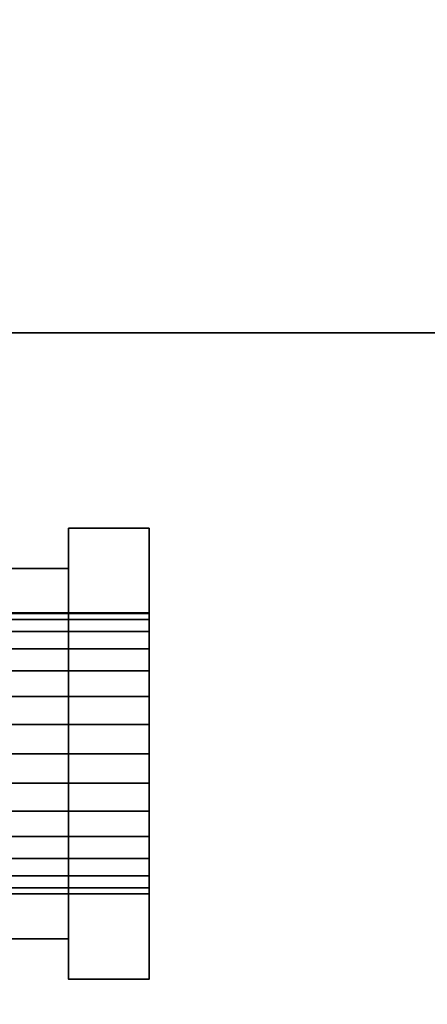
# Model space of a CAD drawing. Header units: millimetres. Extents: x -508 to 6708, y -110 to 248.
# Tile 968 of 1056: x 1865 to 1875, y -22 to 2. Entities that reach past the tile are written whole.
import ezdxf

# ---------------------------------------------------------------- set-up
doc = ezdxf.new("R2010")
doc.units = ezdxf.units.MM
doc.layers.add('151', color=7, linetype='Continuous', true_color=0xffffff)

# ---------------------------------------------------------------- blocks, each defined once
blk = doc.blocks.new('UG_SURFACE_002')
at = {"layer": '151', "color": 252, "linetype": 'Continuous', "lineweight": 35}
for points in [[(2057.5, -5.3, 2215.25), (2057.5, 229.4, 2215.25), (942.5, 229.4, 2215.25), (942.5, -5.3, 2215.25)], [(1092.5, -5.3, 2065.25), (1092.5, 229.4, 2065.25), (1907.5, 229.4, 2065.25), (1907.5, -5.3, 2065.25)], [(2057.5, -5.3, 2215.25), (942.5, -5.3, 2215.25), (1092.5, -5.3, 2065.25), (1907.5, -5.3, 2065.25)]]:
    blk.add_3dface(points, dxfattribs=at)
blk = doc.blocks.new('UG_SURFACE_039')
at = {"layer": '151', "color": 18, "linetype": 'Continuous', "lineweight": 35}
for points in [[(1858.5, -20.35, 29.1), (1866, -20.35, 29.1), (1866, -11.15, 29.1), (1858.5, -11.15, 29.1)], [(1858.5, -11.15, 29.1), (1866, -11.15, 29.1), (1866, -11.15, 20.3), (1858.5, -11.15, 20.3)], [(1858.5, -11.15, 20.3), (1866, -11.15, 20.3), (1866, -20.35, 20.3), (1858.5, -20.35, 20.3)], [(1858.5, -20.35, 20.3), (1858.5, -20.35, 29.1), (1858.5, -11.15, 29.1), (1858.5, -11.15, 20.3)], [(1866, -11.15, 20.3), (1866, -11.15, 29.1), (1866, -12.269, 25.066), (1866, -12.25, 24.7)], [(1866, -11.15, 29.1), (1866, -12.719, 26.45), (1866, -12.269, 25.066)], [(1866, -12.25, 24.7), (1866, -12.421, 23.618), (1866, -11.15, 20.3)], [(1866, -12.421, 23.618), (1866, -13.149, 22.358), (1866, -11.15, 20.3)], [(1866, -11.15, 29.1), (1866, -15.022, 28.124), (1866, -13.693, 27.532)], [(1866, -13.693, 27.532), (1866, -12.719, 26.45), (1866, -11.15, 29.1)], [(1866, -11.15, 20.3), (1866, -14.326, 21.503), (1866, -15.75, 21.2)], [(1866, -16.478, 28.124), (1866, -15.022, 28.124), (1866, -11.15, 29.1), (1866, -20.35, 29.1)], [(1866, -13.149, 22.358), (1866, -14.326, 21.503), (1866, -11.15, 20.3)], [(1866, -15.75, 21.2), (1866, -20.35, 20.3), (1866, -11.15, 20.3)], [(1861, -12.421, 23.618), (1861, -12.25, 24.7), (1861, -12.269, 25.066), (1861, -15.75, 24.7)], [(1866, -12.25, 24.7), (1866, -12.269, 25.066), (1861, -12.269, 25.066), (1861, -12.25, 24.7)], [(1861, -12.25, 24.7), (1861, -12.421, 23.618), (1866, -12.421, 23.618), (1866, -12.25, 24.7)], [(1861, -15.75, 24.7), (1861, -12.269, 25.066), (1861, -12.719, 26.45), (1861, -13.693, 27.532)], [(1866, -12.719, 26.45), (1861, -12.719, 26.45), (1861, -12.269, 25.066), (1866, -12.269, 25.066)], [(1861, -14.326, 21.503), (1861, -13.149, 22.358), (1861, -12.421, 23.618), (1861, -15.75, 24.7)], [(1866, -12.421, 23.618), (1861, -12.421, 23.618), (1861, -13.149, 22.358), (1866, -13.149, 22.358)], [(1866, -13.693, 27.532), (1861, -13.693, 27.532), (1861, -12.719, 26.45), (1866, -12.719, 26.45)], [(1866, -13.149, 22.358), (1861, -13.149, 22.358), (1861, -14.326, 21.503), (1866, -14.326, 21.503)], [(1861, -13.693, 27.532), (1861, -15.022, 28.124), (1861, -16.478, 28.124), (1861, -15.75, 24.7)], [(1866, -15.022, 28.124), (1861, -15.022, 28.124), (1861, -13.693, 27.532), (1866, -13.693, 27.532)], [(1861, -17.174, 21.503), (1861, -15.75, 21.2), (1861, -14.326, 21.503), (1861, -15.75, 24.7)], [(1866, -14.326, 21.503), (1861, -14.326, 21.503), (1861, -15.75, 21.2), (1866, -15.75, 21.2)], [(1866, -16.478, 28.124), (1861, -16.478, 28.124), (1861, -15.022, 28.124), (1866, -15.022, 28.124)], [(1861, -16.478, 28.124), (1861, -17.807, 27.532), (1861, -18.781, 26.45), (1861, -15.75, 24.7)], [(1861, -18.781, 26.45), (1861, -19.231, 25.066), (1861, -19.079, 23.618), (1861, -15.75, 24.7)], [(1861, -19.079, 23.618), (1861, -18.351, 22.358), (1861, -17.174, 21.503), (1861, -15.75, 24.7)], [(1866, -15.75, 21.2), (1861, -15.75, 21.2), (1861, -17.174, 21.503), (1866, -17.174, 21.503)], [(1866, -20.35, 20.3), (1866, -15.75, 21.2), (1866, -17.174, 21.503)], [(1866, -17.807, 27.532), (1861, -17.807, 27.532), (1861, -16.478, 28.124), (1866, -16.478, 28.124)], [(1866, -17.807, 27.532), (1866, -16.478, 28.124), (1866, -20.35, 29.1)], [(1866, -17.174, 21.503), (1861, -17.174, 21.503), (1861, -18.351, 22.358), (1866, -18.351, 22.358)], [(1866, -20.35, 20.3), (1866, -17.174, 21.503), (1866, -18.351, 22.358)], [(1866, -18.781, 26.45), (1861, -18.781, 26.45), (1861, -17.807, 27.532), (1866, -17.807, 27.532)], [(1866, -20.35, 29.1), (1866, -18.781, 26.45), (1866, -17.807, 27.532)], [(1866, -18.351, 22.358), (1861, -18.351, 22.358), (1861, -19.079, 23.618), (1866, -19.079, 23.618)], [(1866, -18.351, 22.358), (1866, -19.079, 23.618), (1866, -20.35, 20.3)], [(1866, -19.231, 25.066), (1861, -19.231, 25.066), (1861, -18.781, 26.45), (1866, -18.781, 26.45)], [(1866, -20.35, 29.1), (1866, -19.231, 25.066), (1866, -18.781, 26.45)], [(1866, -19.079, 23.618), (1861, -19.079, 23.618), (1861, -19.231, 25.066), (1866, -19.231, 25.066)], [(1866, -19.079, 23.618), (1866, -19.231, 25.066), (1866, -20.35, 29.1), (1866, -20.35, 20.3)], [(1858.5, -20.35, 20.3), (1866, -20.35, 20.3), (1866, -20.35, 29.1), (1858.5, -20.35, 29.1)]]:
    blk.add_3dface(points, dxfattribs=at)
blk = doc.blocks.new('UG_SURFACE_040')
at = {"layer": '151', "color": 18, "linetype": 'Continuous', "lineweight": 35}
for points in [[(1866, -10.15, 30.1), (1866, -10.15, 9.1), (1866, -12.269, 24.334), (1866, -12.25, 24.7)], [(1866, -10.15, 9.1), (1866, -12.719, 22.95), (1866, -12.269, 24.334)], [(1866, -12.25, 24.7), (1866, -12.421, 25.782), (1866, -10.15, 30.1)], [(1866, -12.421, 25.782), (1866, -13.149, 27.042), (1866, -10.15, 30.1)], [(1866, -10.15, 9.1), (1866, -15.022, 21.276), (1866, -13.693, 21.868)], [(1866, -13.693, 21.868), (1866, -12.719, 22.95), (1866, -10.15, 9.1)], [(1866, -16.478, 21.276), (1866, -15.022, 21.276), (1866, -10.15, 9.1), (1866, -21.35, 9.1)], [(1866, -13.149, 27.042), (1866, -14.326, 27.897), (1866, -10.15, 30.1)], [(1866, -14.326, 27.897), (1866, -15.75, 28.2), (1866, -21.35, 30.1), (1866, -10.15, 30.1)], [(1866, -10.15, 9.1), (1868, -10.15, 9.1), (1868, -21.35, 9.1), (1866, -21.35, 9.1)], [(1866, -10.15, 30.1), (1868, -10.15, 30.1), (1868, -10.15, 9.1), (1866, -10.15, 9.1)], [(1866, -21.35, 30.1), (1868, -21.35, 30.1), (1868, -10.15, 30.1), (1866, -10.15, 30.1)], [(1868, -10.15, 30.1), (1868, -12.421, 25.782), (1868, -12.25, 24.7)], [(1868, -12.25, 24.7), (1868, -12.269, 24.334), (1868, -10.15, 9.1), (1868, -10.15, 30.1)], [(1868, -10.15, 30.1), (1868, -13.149, 27.042), (1868, -12.421, 25.782)], [(1868, -10.15, 9.1), (1868, -12.719, 22.95), (1868, -13.693, 21.868)], [(1868, -10.15, 30.1), (1868, -14.326, 27.897), (1868, -13.149, 27.042)], [(1868, -12.269, 24.334), (1868, -12.719, 22.95), (1868, -10.15, 9.1)], [(1868, -15.75, 28.2), (1868, -14.326, 27.897), (1868, -10.15, 30.1), (1868, -21.35, 30.1)], [(1868, -21.35, 9.1), (1868, -10.15, 9.1), (1868, -15.022, 21.276), (1868, -16.478, 21.276)], [(1868, -13.693, 21.868), (1868, -15.022, 21.276), (1868, -10.15, 9.1)], [(1866, -12.25, 24.7), (1866, -12.269, 24.334), (1868, -12.269, 24.334), (1868, -12.25, 24.7)], [(1868, -12.25, 24.7), (1868, -12.421, 25.782), (1866, -12.421, 25.782), (1866, -12.25, 24.7)], [(1866, -12.719, 22.95), (1868, -12.719, 22.95), (1868, -12.269, 24.334), (1866, -12.269, 24.334)], [(1866, -12.421, 25.782), (1868, -12.421, 25.782), (1868, -13.149, 27.042), (1866, -13.149, 27.042)], [(1866, -13.693, 21.868), (1868, -13.693, 21.868), (1868, -12.719, 22.95), (1866, -12.719, 22.95)], [(1866, -13.149, 27.042), (1868, -13.149, 27.042), (1868, -14.326, 27.897), (1866, -14.326, 27.897)], [(1866, -15.022, 21.276), (1868, -15.022, 21.276), (1868, -13.693, 21.868), (1866, -13.693, 21.868)], [(1866, -14.326, 27.897), (1868, -14.326, 27.897), (1868, -15.75, 28.2), (1866, -15.75, 28.2)], [(1866, -16.478, 21.276), (1868, -16.478, 21.276), (1868, -15.022, 21.276), (1866, -15.022, 21.276)], [(1866, -15.75, 28.2), (1868, -15.75, 28.2), (1868, -17.174, 27.897), (1866, -17.174, 27.897)], [(1866, -21.35, 30.1), (1866, -15.75, 28.2), (1866, -17.174, 27.897)], [(1868, -17.174, 27.897), (1868, -15.75, 28.2), (1868, -21.35, 30.1)], [(1866, -17.807, 21.868), (1868, -17.807, 21.868), (1868, -16.478, 21.276), (1866, -16.478, 21.276)], [(1866, -17.807, 21.868), (1866, -16.478, 21.276), (1866, -21.35, 9.1)], [(1868, -21.35, 9.1), (1868, -16.478, 21.276), (1868, -17.807, 21.868)], [(1866, -17.174, 27.897), (1868, -17.174, 27.897), (1868, -18.351, 27.042), (1866, -18.351, 27.042)], [(1866, -17.174, 27.897), (1866, -18.351, 27.042), (1866, -21.35, 30.1)], [(1868, -21.35, 30.1), (1868, -18.351, 27.042), (1868, -17.174, 27.897)], [(1866, -18.781, 22.95), (1868, -18.781, 22.95), (1868, -17.807, 21.868), (1866, -17.807, 21.868)], [(1866, -21.35, 9.1), (1866, -18.781, 22.95), (1866, -17.807, 21.868)], [(1868, -17.807, 21.868), (1868, -18.781, 22.95), (1868, -21.35, 9.1)], [(1866, -18.351, 27.042), (1868, -18.351, 27.042), (1868, -19.079, 25.782), (1866, -19.079, 25.782)], [(1866, -21.35, 30.1), (1866, -18.351, 27.042), (1866, -19.079, 25.782)], [(1868, -19.079, 25.782), (1868, -18.351, 27.042), (1868, -21.35, 30.1)], [(1866, -19.231, 24.334), (1868, -19.231, 24.334), (1868, -18.781, 22.95), (1866, -18.781, 22.95)], [(1866, -21.35, 9.1), (1866, -19.231, 24.334), (1866, -18.781, 22.95)], [(1868, -18.781, 22.95), (1868, -19.231, 24.334), (1868, -21.35, 30.1), (1868, -21.35, 9.1)], [(1866, -19.079, 25.782), (1868, -19.079, 25.782), (1868, -19.231, 24.334), (1866, -19.231, 24.334)], [(1866, -19.079, 25.782), (1866, -19.231, 24.334), (1866, -21.35, 9.1), (1866, -21.35, 30.1)], [(1868, -21.35, 30.1), (1868, -19.231, 24.334), (1868, -19.079, 25.782)], [(1866, -21.35, 9.1), (1868, -21.35, 9.1), (1868, -21.35, 30.1), (1866, -21.35, 30.1)]]:
    blk.add_3dface(points, dxfattribs=at)
blk = doc.blocks.new('UG_SURFACE_053')
at = {"layer": '151', "color": 18, "linetype": 'Continuous', "lineweight": 35}
for points in [[(1858.5, -20.35, 29.1), (1866, -20.35, 29.1), (1866, -11.15, 29.1), (1858.5, -11.15, 29.1)], [(1858.5, -11.15, 29.1), (1866, -11.15, 29.1), (1866, -11.15, 20.3), (1858.5, -11.15, 20.3)], [(1858.5, -11.15, 20.3), (1866, -11.15, 20.3), (1866, -20.35, 20.3), (1858.5, -20.35, 20.3)], [(1858.5, -20.35, 20.3), (1858.5, -20.35, 29.1), (1858.5, -11.15, 29.1), (1858.5, -11.15, 20.3)], [(1866, -11.15, 20.3), (1866, -11.15, 29.1), (1866, -12.269, 25.066), (1866, -12.25, 24.7)], [(1866, -11.15, 29.1), (1866, -12.719, 26.45), (1866, -12.269, 25.066)], [(1866, -12.25, 24.7), (1866, -12.421, 23.618), (1866, -11.15, 20.3)], [(1866, -12.421, 23.618), (1866, -13.149, 22.358), (1866, -11.15, 20.3)], [(1866, -11.15, 29.1), (1866, -15.022, 28.124), (1866, -13.693, 27.532)], [(1866, -13.693, 27.532), (1866, -12.719, 26.45), (1866, -11.15, 29.1)], [(1866, -11.15, 20.3), (1866, -14.326, 21.503), (1866, -15.75, 21.2)], [(1866, -16.478, 28.124), (1866, -15.022, 28.124), (1866, -11.15, 29.1), (1866, -20.35, 29.1)], [(1866, -13.149, 22.358), (1866, -14.326, 21.503), (1866, -11.15, 20.3)], [(1866, -15.75, 21.2), (1866, -20.35, 20.3), (1866, -11.15, 20.3)], [(1861, -12.421, 23.618), (1861, -12.25, 24.7), (1861, -12.269, 25.066), (1861, -15.75, 24.7)], [(1866, -12.25, 24.7), (1866, -12.269, 25.066), (1861, -12.269, 25.066), (1861, -12.25, 24.7)], [(1861, -12.25, 24.7), (1861, -12.421, 23.618), (1866, -12.421, 23.618), (1866, -12.25, 24.7)], [(1861, -15.75, 24.7), (1861, -12.269, 25.066), (1861, -12.719, 26.45), (1861, -13.693, 27.532)], [(1866, -12.719, 26.45), (1861, -12.719, 26.45), (1861, -12.269, 25.066), (1866, -12.269, 25.066)], [(1861, -14.326, 21.503), (1861, -13.149, 22.358), (1861, -12.421, 23.618), (1861, -15.75, 24.7)], [(1866, -12.421, 23.618), (1861, -12.421, 23.618), (1861, -13.149, 22.358), (1866, -13.149, 22.358)], [(1866, -13.693, 27.532), (1861, -13.693, 27.532), (1861, -12.719, 26.45), (1866, -12.719, 26.45)], [(1866, -13.149, 22.358), (1861, -13.149, 22.358), (1861, -14.326, 21.503), (1866, -14.326, 21.503)], [(1861, -13.693, 27.532), (1861, -15.022, 28.124), (1861, -16.478, 28.124), (1861, -15.75, 24.7)], [(1866, -15.022, 28.124), (1861, -15.022, 28.124), (1861, -13.693, 27.532), (1866, -13.693, 27.532)], [(1861, -17.174, 21.503), (1861, -15.75, 21.2), (1861, -14.326, 21.503), (1861, -15.75, 24.7)], [(1866, -14.326, 21.503), (1861, -14.326, 21.503), (1861, -15.75, 21.2), (1866, -15.75, 21.2)], [(1866, -16.478, 28.124), (1861, -16.478, 28.124), (1861, -15.022, 28.124), (1866, -15.022, 28.124)], [(1861, -16.478, 28.124), (1861, -17.807, 27.532), (1861, -18.781, 26.45), (1861, -15.75, 24.7)], [(1861, -18.781, 26.45), (1861, -19.231, 25.066), (1861, -19.079, 23.618), (1861, -15.75, 24.7)], [(1861, -19.079, 23.618), (1861, -18.351, 22.358), (1861, -17.174, 21.503), (1861, -15.75, 24.7)], [(1866, -15.75, 21.2), (1861, -15.75, 21.2), (1861, -17.174, 21.503), (1866, -17.174, 21.503)], [(1866, -20.35, 20.3), (1866, -15.75, 21.2), (1866, -17.174, 21.503)], [(1866, -17.807, 27.532), (1861, -17.807, 27.532), (1861, -16.478, 28.124), (1866, -16.478, 28.124)], [(1866, -17.807, 27.532), (1866, -16.478, 28.124), (1866, -20.35, 29.1)], [(1866, -17.174, 21.503), (1861, -17.174, 21.503), (1861, -18.351, 22.358), (1866, -18.351, 22.358)], [(1866, -20.35, 20.3), (1866, -17.174, 21.503), (1866, -18.351, 22.358)], [(1866, -18.781, 26.45), (1861, -18.781, 26.45), (1861, -17.807, 27.532), (1866, -17.807, 27.532)], [(1866, -20.35, 29.1), (1866, -18.781, 26.45), (1866, -17.807, 27.532)], [(1866, -18.351, 22.358), (1861, -18.351, 22.358), (1861, -19.079, 23.618), (1866, -19.079, 23.618)], [(1866, -18.351, 22.358), (1866, -19.079, 23.618), (1866, -20.35, 20.3)], [(1866, -19.231, 25.066), (1861, -19.231, 25.066), (1861, -18.781, 26.45), (1866, -18.781, 26.45)], [(1866, -20.35, 29.1), (1866, -19.231, 25.066), (1866, -18.781, 26.45)], [(1866, -19.079, 23.618), (1861, -19.079, 23.618), (1861, -19.231, 25.066), (1866, -19.231, 25.066)], [(1866, -19.079, 23.618), (1866, -19.231, 25.066), (1866, -20.35, 29.1), (1866, -20.35, 20.3)], [(1858.5, -20.35, 20.3), (1866, -20.35, 20.3), (1866, -20.35, 29.1), (1858.5, -20.35, 29.1)]]:
    blk.add_3dface(points, dxfattribs=at)
blk = doc.blocks.new('UG_SURFACE_054')
at = {"layer": '151', "color": 18, "linetype": 'Continuous', "lineweight": 35}
for points in [[(1866, -10.15, 30.1), (1866, -10.15, 9.1), (1866, -12.269, 24.334), (1866, -12.25, 24.7)], [(1866, -10.15, 9.1), (1866, -12.719, 22.95), (1866, -12.269, 24.334)], [(1866, -12.25, 24.7), (1866, -12.421, 25.782), (1866, -10.15, 30.1)], [(1866, -12.421, 25.782), (1866, -13.149, 27.042), (1866, -10.15, 30.1)], [(1866, -10.15, 9.1), (1866, -15.022, 21.276), (1866, -13.693, 21.868)], [(1866, -13.693, 21.868), (1866, -12.719, 22.95), (1866, -10.15, 9.1)], [(1866, -16.478, 21.276), (1866, -15.022, 21.276), (1866, -10.15, 9.1), (1866, -21.35, 9.1)], [(1866, -13.149, 27.042), (1866, -14.326, 27.897), (1866, -10.15, 30.1)], [(1866, -14.326, 27.897), (1866, -15.75, 28.2), (1866, -21.35, 30.1), (1866, -10.15, 30.1)], [(1866, -10.15, 9.1), (1868, -10.15, 9.1), (1868, -21.35, 9.1), (1866, -21.35, 9.1)], [(1866, -10.15, 30.1), (1868, -10.15, 30.1), (1868, -10.15, 9.1), (1866, -10.15, 9.1)], [(1866, -21.35, 30.1), (1868, -21.35, 30.1), (1868, -10.15, 30.1), (1866, -10.15, 30.1)], [(1868, -10.15, 30.1), (1868, -12.421, 25.782), (1868, -12.25, 24.7)], [(1868, -12.25, 24.7), (1868, -12.269, 24.334), (1868, -10.15, 9.1), (1868, -10.15, 30.1)], [(1868, -10.15, 30.1), (1868, -13.149, 27.042), (1868, -12.421, 25.782)], [(1868, -10.15, 9.1), (1868, -12.719, 22.95), (1868, -13.693, 21.868)], [(1868, -10.15, 30.1), (1868, -14.326, 27.897), (1868, -13.149, 27.042)], [(1868, -12.269, 24.334), (1868, -12.719, 22.95), (1868, -10.15, 9.1)], [(1868, -15.75, 28.2), (1868, -14.326, 27.897), (1868, -10.15, 30.1), (1868, -21.35, 30.1)], [(1868, -21.35, 9.1), (1868, -10.15, 9.1), (1868, -15.022, 21.276), (1868, -16.478, 21.276)], [(1868, -13.693, 21.868), (1868, -15.022, 21.276), (1868, -10.15, 9.1)], [(1866, -12.25, 24.7), (1866, -12.269, 24.334), (1868, -12.269, 24.334), (1868, -12.25, 24.7)], [(1868, -12.25, 24.7), (1868, -12.421, 25.782), (1866, -12.421, 25.782), (1866, -12.25, 24.7)], [(1866, -12.719, 22.95), (1868, -12.719, 22.95), (1868, -12.269, 24.334), (1866, -12.269, 24.334)], [(1866, -12.421, 25.782), (1868, -12.421, 25.782), (1868, -13.149, 27.042), (1866, -13.149, 27.042)], [(1866, -13.693, 21.868), (1868, -13.693, 21.868), (1868, -12.719, 22.95), (1866, -12.719, 22.95)], [(1866, -13.149, 27.042), (1868, -13.149, 27.042), (1868, -14.326, 27.897), (1866, -14.326, 27.897)], [(1866, -15.022, 21.276), (1868, -15.022, 21.276), (1868, -13.693, 21.868), (1866, -13.693, 21.868)], [(1866, -14.326, 27.897), (1868, -14.326, 27.897), (1868, -15.75, 28.2), (1866, -15.75, 28.2)], [(1866, -16.478, 21.276), (1868, -16.478, 21.276), (1868, -15.022, 21.276), (1866, -15.022, 21.276)], [(1866, -15.75, 28.2), (1868, -15.75, 28.2), (1868, -17.174, 27.897), (1866, -17.174, 27.897)], [(1866, -21.35, 30.1), (1866, -15.75, 28.2), (1866, -17.174, 27.897)], [(1868, -17.174, 27.897), (1868, -15.75, 28.2), (1868, -21.35, 30.1)], [(1866, -17.807, 21.868), (1868, -17.807, 21.868), (1868, -16.478, 21.276), (1866, -16.478, 21.276)], [(1866, -17.807, 21.868), (1866, -16.478, 21.276), (1866, -21.35, 9.1)], [(1868, -21.35, 9.1), (1868, -16.478, 21.276), (1868, -17.807, 21.868)], [(1866, -17.174, 27.897), (1868, -17.174, 27.897), (1868, -18.351, 27.042), (1866, -18.351, 27.042)], [(1866, -17.174, 27.897), (1866, -18.351, 27.042), (1866, -21.35, 30.1)], [(1868, -21.35, 30.1), (1868, -18.351, 27.042), (1868, -17.174, 27.897)], [(1866, -18.781, 22.95), (1868, -18.781, 22.95), (1868, -17.807, 21.868), (1866, -17.807, 21.868)], [(1866, -21.35, 9.1), (1866, -18.781, 22.95), (1866, -17.807, 21.868)], [(1868, -17.807, 21.868), (1868, -18.781, 22.95), (1868, -21.35, 9.1)], [(1866, -18.351, 27.042), (1868, -18.351, 27.042), (1868, -19.079, 25.782), (1866, -19.079, 25.782)], [(1866, -21.35, 30.1), (1866, -18.351, 27.042), (1866, -19.079, 25.782)], [(1868, -19.079, 25.782), (1868, -18.351, 27.042), (1868, -21.35, 30.1)], [(1866, -19.231, 24.334), (1868, -19.231, 24.334), (1868, -18.781, 22.95), (1866, -18.781, 22.95)], [(1866, -21.35, 9.1), (1866, -19.231, 24.334), (1866, -18.781, 22.95)], [(1868, -18.781, 22.95), (1868, -19.231, 24.334), (1868, -21.35, 30.1), (1868, -21.35, 9.1)], [(1866, -19.079, 25.782), (1868, -19.079, 25.782), (1868, -19.231, 24.334), (1866, -19.231, 24.334)], [(1866, -19.079, 25.782), (1866, -19.231, 24.334), (1866, -21.35, 9.1), (1866, -21.35, 30.1)], [(1868, -21.35, 30.1), (1868, -19.231, 24.334), (1868, -19.079, 25.782)], [(1866, -21.35, 9.1), (1868, -21.35, 9.1), (1868, -21.35, 30.1), (1866, -21.35, 30.1)]]:
    blk.add_3dface(points, dxfattribs=at)
blk = doc.blocks.new('UG_SURFACE_146')
at = {"layer": '151', "color": 252, "linetype": 'Continuous', "lineweight": 35}
for points in [[(1829.496, -19.899, 362.418), (1829.389, -20.401, 364), (1875.214, -30.142, 364)], [(1829.496, -19.899, 291.918), (1829.389, -20.401, 293.5), (1875.214, -30.142, 293.5)], [(1875.469, -29.848, 360.764), (1829.46, -20.069, 360.764), (1829.496, -19.899, 362.418)], [(1875.469, -29.848, 290.264), (1829.46, -20.069, 290.264), (1829.496, -19.899, 291.918)], [(1875.214, -30.142, 364), (1875.466, -29.85, 363.244), (1829.496, -19.899, 362.418)], [(1829.496, -19.899, 362.418), (1875.608, -29.7, 361.582), (1875.469, -29.848, 360.764)], [(1829.496, -19.899, 362.418), (1875.608, -29.7, 362.418), (1875.608, -29.7, 361.582)], [(1875.466, -29.85, 363.244), (1875.608, -29.7, 362.418), (1829.496, -19.899, 362.418)], [(1875.214, -30.142, 293.5), (1875.467, -29.85, 292.743), (1829.496, -19.899, 291.918)], [(1829.496, -19.899, 291.918), (1875.608, -29.7, 291.077), (1875.469, -29.848, 290.264)], [(1829.496, -19.899, 291.918), (1875.608, -29.7, 291.918), (1875.608, -29.7, 291.077)], [(1875.467, -29.85, 292.743), (1875.608, -29.7, 291.918), (1829.496, -19.899, 291.918)], [(1874.936, -30.508, 359.455), (1874.883, -30.574, 359.323), (1829.287, -20.882, 359.323), (1829.46, -20.069, 360.764)], [(1874.883, -30.574, 288.823), (1829.287, -20.882, 288.823), (1829.46, -20.069, 290.264), (1875.469, -29.848, 290.264)], [(1829.46, -20.069, 360.764), (1875.469, -29.848, 360.764), (1874.936, -30.508, 359.455)], [(1829.389, -20.401, 364), (1829.158, -21.49, 365.236), (1874.523, -31.133, 365.236), (1874.951, -30.518, 364.469)], [(1875.214, -30.142, 293.5), (1829.389, -20.401, 293.5), (1829.158, -21.49, 294.736), (1874.523, -31.133, 294.736)], [(1874.951, -30.518, 364.469), (1875.214, -30.142, 364), (1829.389, -20.401, 364)], [(1874.177, -31.799, 358.346), (1829.007, -22.198, 358.346), (1829.287, -20.882, 359.323), (1874.883, -30.574, 359.323)], [(1874.177, -31.799, 287.846), (1829.007, -22.198, 287.846), (1829.287, -20.882, 288.823), (1874.883, -30.574, 288.823)], [(1829.158, -21.49, 365.236), (1828.842, -22.976, 365.913), (1873.882, -32.55, 365.913)], [(1829.158, -21.49, 294.736), (1828.842, -22.976, 295.413), (1873.882, -32.55, 295.413)], [(1873.882, -32.55, 365.913), (1874.179, -31.794, 365.652), (1829.158, -21.49, 365.236)], [(1874.179, -31.794, 365.652), (1874.523, -31.133, 365.236), (1829.158, -21.49, 365.236)], [(1873.882, -32.55, 295.413), (1874.148, -31.862, 295.184), (1829.158, -21.49, 294.736)], [(1874.148, -31.862, 295.184), (1874.523, -31.133, 294.736), (1829.158, -21.49, 294.736)]]:
    blk.add_3dface(points, dxfattribs=at)
blk = doc.blocks.new('UG_SURFACE_147')
at = {"layer": '151', "color": 252, "linetype": 'Continuous', "lineweight": 35}
for points in [[(1829.496, -19.899, 1797.418), (1829.389, -20.401, 1799), (1875.214, -30.142, 1799)], [(1829.496, -19.899, 1726.918), (1829.389, -20.401, 1728.5), (1875.214, -30.142, 1728.5)], [(1875.469, -29.848, 1795.764), (1829.46, -20.069, 1795.764), (1829.496, -19.899, 1797.418)], [(1875.469, -29.848, 1725.264), (1829.46, -20.069, 1725.264), (1829.496, -19.899, 1726.918)], [(1875.214, -30.142, 1799), (1875.466, -29.85, 1798.244), (1829.496, -19.899, 1797.418)], [(1829.496, -19.899, 1797.418), (1875.608, -29.7, 1796.582), (1875.469, -29.848, 1795.764)], [(1829.496, -19.899, 1797.418), (1875.608, -29.7, 1797.418), (1875.608, -29.7, 1796.582)], [(1875.466, -29.85, 1798.244), (1875.608, -29.7, 1797.418), (1829.496, -19.899, 1797.418)], [(1875.214, -30.142, 1728.5), (1875.467, -29.85, 1727.743), (1829.496, -19.899, 1726.918)], [(1829.496, -19.899, 1726.918), (1875.608, -29.7, 1726.077), (1875.469, -29.848, 1725.264)], [(1829.496, -19.899, 1726.918), (1875.608, -29.7, 1726.918), (1875.608, -29.7, 1726.077)], [(1875.467, -29.85, 1727.743), (1875.608, -29.7, 1726.918), (1829.496, -19.899, 1726.918)], [(1874.936, -30.508, 1794.455), (1874.883, -30.574, 1794.323), (1829.287, -20.882, 1794.323), (1829.46, -20.069, 1795.764)], [(1874.883, -30.574, 1723.823), (1829.287, -20.882, 1723.823), (1829.46, -20.069, 1725.264), (1875.469, -29.848, 1725.264)], [(1829.46, -20.069, 1795.764), (1875.469, -29.848, 1795.764), (1874.936, -30.508, 1794.455)], [(1829.389, -20.401, 1799), (1829.158, -21.49, 1800.236), (1874.523, -31.133, 1800.236), (1874.951, -30.518, 1799.469)], [(1875.214, -30.142, 1728.5), (1829.389, -20.401, 1728.5), (1829.158, -21.49, 1729.736), (1874.523, -31.133, 1729.736)], [(1874.951, -30.518, 1799.469), (1875.214, -30.142, 1799), (1829.389, -20.401, 1799)], [(1874.177, -31.799, 1793.346), (1829.007, -22.198, 1793.346), (1829.287, -20.882, 1794.323), (1874.883, -30.574, 1794.323)], [(1874.177, -31.799, 1722.846), (1829.007, -22.198, 1722.846), (1829.287, -20.882, 1723.823), (1874.883, -30.574, 1723.823)], [(1829.158, -21.49, 1800.236), (1828.842, -22.976, 1800.913), (1873.882, -32.55, 1800.913)], [(1829.158, -21.49, 1729.736), (1828.842, -22.976, 1730.413), (1873.882, -32.55, 1730.413)], [(1873.882, -32.55, 1800.913), (1874.179, -31.794, 1800.652), (1829.158, -21.49, 1800.236)], [(1874.179, -31.794, 1800.652), (1874.523, -31.133, 1800.236), (1829.158, -21.49, 1800.236)], [(1873.882, -32.55, 1730.413), (1874.148, -31.862, 1730.183), (1829.158, -21.49, 1729.736)], [(1874.148, -31.862, 1730.183), (1874.523, -31.133, 1729.736), (1829.158, -21.49, 1729.736)]]:
    blk.add_3dface(points, dxfattribs=at)
blk = doc.blocks.new('UG_SURFACE_148')
at = {"layer": '151', "color": 252, "linetype": 'Continuous', "lineweight": 35}
for points in [[(1829.496, -19.899, 1547.418), (1829.389, -20.401, 1549), (1875.214, -30.142, 1549)], [(1829.496, -19.899, 1476.918), (1829.389, -20.401, 1478.5), (1875.214, -30.142, 1478.5)], [(1875.469, -29.848, 1545.764), (1829.46, -20.069, 1545.764), (1829.496, -19.899, 1547.418)], [(1875.469, -29.848, 1475.264), (1829.46, -20.069, 1475.264), (1829.496, -19.899, 1476.918)], [(1875.214, -30.142, 1549), (1875.466, -29.85, 1548.244), (1829.496, -19.899, 1547.418)], [(1829.496, -19.899, 1547.418), (1875.608, -29.7, 1546.582), (1875.469, -29.848, 1545.764)], [(1829.496, -19.899, 1547.418), (1875.608, -29.7, 1547.418), (1875.608, -29.7, 1546.582)], [(1875.466, -29.85, 1548.244), (1875.608, -29.7, 1547.418), (1829.496, -19.899, 1547.418)], [(1875.214, -30.142, 1478.5), (1875.467, -29.85, 1477.743), (1829.496, -19.899, 1476.918)], [(1829.496, -19.899, 1476.918), (1875.608, -29.7, 1476.077), (1875.469, -29.848, 1475.264)], [(1829.496, -19.899, 1476.918), (1875.608, -29.7, 1476.918), (1875.608, -29.7, 1476.077)], [(1875.467, -29.85, 1477.743), (1875.608, -29.7, 1476.918), (1829.496, -19.899, 1476.918)], [(1874.936, -30.508, 1544.455), (1874.883, -30.574, 1544.323), (1829.287, -20.882, 1544.323), (1829.46, -20.069, 1545.764)], [(1874.883, -30.574, 1473.823), (1829.287, -20.882, 1473.823), (1829.46, -20.069, 1475.264), (1875.469, -29.848, 1475.264)], [(1829.46, -20.069, 1545.764), (1875.469, -29.848, 1545.764), (1874.936, -30.508, 1544.455)], [(1829.389, -20.401, 1549), (1829.158, -21.49, 1550.236), (1874.523, -31.133, 1550.236), (1874.951, -30.518, 1549.469)], [(1875.214, -30.142, 1478.5), (1829.389, -20.401, 1478.5), (1829.158, -21.49, 1479.736), (1874.523, -31.133, 1479.736)], [(1874.951, -30.518, 1549.469), (1875.214, -30.142, 1549), (1829.389, -20.401, 1549)], [(1874.177, -31.799, 1543.346), (1829.007, -22.198, 1543.346), (1829.287, -20.882, 1544.323), (1874.883, -30.574, 1544.323)], [(1874.177, -31.799, 1472.846), (1829.007, -22.198, 1472.846), (1829.287, -20.882, 1473.823), (1874.883, -30.574, 1473.823)], [(1829.158, -21.49, 1550.236), (1828.842, -22.976, 1550.913), (1873.882, -32.55, 1550.913)], [(1829.158, -21.49, 1479.736), (1828.842, -22.976, 1480.413), (1873.882, -32.55, 1480.413)], [(1873.882, -32.55, 1550.913), (1874.179, -31.794, 1550.652), (1829.158, -21.49, 1550.236)], [(1874.179, -31.794, 1550.652), (1874.523, -31.133, 1550.236), (1829.158, -21.49, 1550.236)], [(1873.882, -32.55, 1480.413), (1874.148, -31.862, 1480.183), (1829.158, -21.49, 1479.736)], [(1874.148, -31.862, 1480.183), (1874.523, -31.133, 1479.736), (1829.158, -21.49, 1479.736)]]:
    blk.add_3dface(points, dxfattribs=at)
blk = doc.blocks.new('UG_SURFACE_256')
at = {"layer": '151', "color": 252, "linetype": 'Continuous', "lineweight": 35}
for points in [[(1082, -5.3, 2075.25), (1918, -5.3, 2075.25), (1916.5, -5.3, 2073.75), (1083.5, -5.3, 2073.75)], [(1082, -5.3, 2075.25), (1082, -22.22, 2075.25), (1918, -22.22, 2075.25), (1918, -5.3, 2075.25)], [(1083.5, -5.3, 2073.75), (1916.5, -5.3, 2073.75), (1916.5, -22.22, 2073.75), (1083.5, -22.22, 2073.75)]]:
    blk.add_3dface(points, dxfattribs=at)

msp = doc.modelspace()

# ---------------------------------------------------------------- linework, layer by layer
at = {"layer": '151', "color": 253, "linetype": 'Continuous', "lineweight": -3}
for p, q in [((942.5, -5.3, 2215.25), (2057.5, -5.3, 2215.25)), ((1918, -5.3, 2075.25), (1082, -5.3, 2075.25)), ((1916.5, -5.3, 2073.75), (1083.5, -5.3, 2073.75)), ((1907.5, -5.3, 2065.25), (1092.5, -5.3, 2065.25)), ((1866, -10.15, 9.1), (1866, -10.15, 30.1)), ((1868, -10.15, 9.1), (1866, -10.15, 9.1)), ((1868, -10.15, 30.1), (1866, -10.15, 30.1)), ((1866, -21.35, 9.1), (1866, -10.15, 9.1)), ((1866, -10.15, 30.1), (1866, -21.35, 30.1)), ((1866, -10.15, 30.1), (1866, -21.35, 30.1)), ((1866, -10.15, 9.1), (1866, -10.15, 30.1)), ((1866, -21.35, 9.1), (1866, -10.15, 9.1)), ((1868, -10.15, 9.1), (1866, -10.15, 9.1)), ((1868, -10.15, 30.1), (1866, -10.15, 30.1)), ((1868, -10.15, 30.1), (1868, -21.35, 30.1)), ((1868, -21.35, 9.1), (1868, -10.15, 9.1)), ((1868, -10.15, 9.1), (1868, -10.15, 30.1)), ((1868, -21.35, 9.1), (1868, -10.15, 9.1)), ((1868, -10.15, 9.1), (1868, -10.15, 30.1)), ((1868, -10.15, 30.1), (1868, -21.35, 30.1)), ((1866, -11.15, 29.1), (1858.5, -11.15, 29.1)), ((1866, -11.15, 20.3), (1858.5, -11.15, 20.3)), ((1866, -11.15, 29.1), (1858.5, -11.15, 29.1)), ((1866, -11.15, 20.3), (1858.5, -11.15, 20.3)), ((1866, -11.15, 29.1), (1866, -11.15, 20.3)), ((1866, -20.35, 29.1), (1866, -11.15, 29.1)), ((1866, -11.15, 20.3), (1866, -20.35, 20.3)), ((1866, -11.15, 20.3), (1866, -20.35, 20.3)), ((1866, -11.15, 29.1), (1866, -11.15, 20.3)), ((1866, -20.35, 29.1), (1866, -11.15, 29.1)), ((1866, -20.35, 29.1), (1858.5, -20.35, 29.1)), ((1866, -20.35, 20.3), (1858.5, -20.35, 20.3)), ((1866, -20.35, 20.3), (1858.5, -20.35, 20.3)), ((1866, -20.35, 29.1), (1858.5, -20.35, 29.1)), ((1866, -20.35, 20.3), (1866, -20.35, 29.1)), ((1866, -20.35, 20.3), (1866, -20.35, 29.1)), ((1868, -21.35, 30.1), (1866, -21.35, 30.1)), ((1866, -21.35, 30.1), (1866, -21.35, 9.1)), ((1868, -21.35, 9.1), (1866, -21.35, 9.1)), ((1868, -21.35, 9.1), (1866, -21.35, 9.1)), ((1868, -21.35, 30.1), (1866, -21.35, 30.1)), ((1866, -21.35, 30.1), (1866, -21.35, 9.1)), ((1868, -21.35, 30.1), (1868, -21.35, 9.1)), ((1868, -21.35, 30.1), (1868, -21.35, 9.1))]:
    msp.add_line(p, q, dxfattribs=at)
at = {"layer": '151', "color": 253, "linetype": 'Continuous', "lineweight": -3, "extrusion": (1, 0, 0)}
for centre in [(-15.75, 24.7, 1866), (-15.75, 24.7, 1866), (-15.75, 24.7, 1866), (-15.75, 24.7, 1866), (-15.75, 24.7, 1868), (-15.75, 24.7, 1868)]:
    msp.add_circle(centre, 3.5, dxfattribs=at)

# ---------------------------------------------------------------- block references
at = {"layer": '151', "color": 253, "linetype": 'Continuous', "lineweight": -3}
for name in ['UG_SURFACE_002', 'UG_SURFACE_256', 'UG_SURFACE_040', 'UG_SURFACE_054', 'UG_SURFACE_039', 'UG_SURFACE_053', 'UG_SURFACE_146', 'UG_SURFACE_147', 'UG_SURFACE_148']:
    msp.add_blockref(name, (0, 0), dxfattribs=at)

doc.saveas('drawing.dxf')
